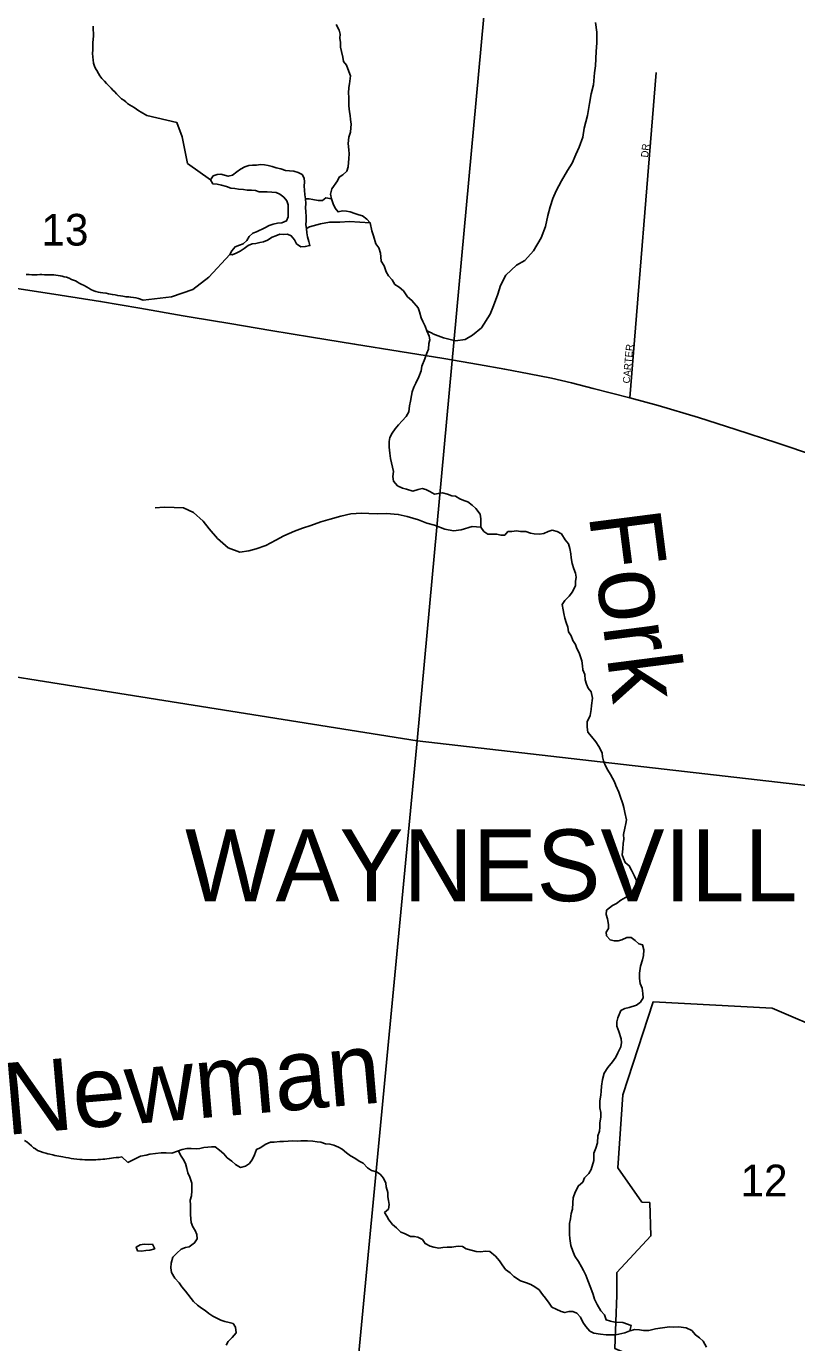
# Model space of a CAD drawing. Extents: x 0 to 1064, y 0 to 440.
# Drawn here: x 313.09 to 329.38, y 337.36 to 365.17 of the extents above; entities that cross this region are included whole.
import ezdxf

# ---------------------------------------------------------------- set-up
doc = ezdxf.new("R2010")
doc.units = 0
for name, color, linetype in [('GM_X_Corporation', 7, 'Continuous'), ('GM_X_Corporation_Text', 7, 'Continuous'), ('GM_X_Minor_Lake', 7, 'Continuous'), ('GM_X_Minor_River', 7, 'Continuous'), ('GM_X_Minor_River_Text', 7, 'Continuous'), ('GM_X_Section', 7, 'Continuous'), ('GM_X_Section_Text', 7, 'Continuous'), ('GM_X_State_Route', 7, 'Continuous'), ('GM_X_Township_Subdivision', 7, 'Continuous'), ('GM_X_Township_Subdivision_Text', 7, 'Continuous')]:
    doc.layers.add(name, color=color, linetype=linetype)

msp = doc.modelspace()

# ---------------------------------------------------------------- linework, layer by layer
at = {"layer": 'GM_X_Corporation'}
msp.add_lwpolyline([(330.379, 335.594), (328.049, 335.635), (327.226, 336.517), (325.533, 337.235), (325.573, 338.362), (325.573, 338.837), (326.296, 339.613), (326.271, 340.318), (326.105, 340.327), (325.596, 341.054), (325.703, 342.593), (326.341, 344.555), (328.859, 344.423), (330.078, 343.906)], dxfattribs=at)
at = {"layer": 'GM_X_Minor_Lake'}
for points in [[(315.581, 339.439), (315.496, 339.427), (315.417, 339.378), (315.441, 339.299), (315.526, 339.287), (315.617, 339.305)], [(315.617, 339.305), (315.526, 339.287), (315.441, 339.299), (315.417, 339.378), (315.496, 339.427), (315.581, 339.439), (315.678, 339.433), (315.757, 339.439), (315.805, 339.342), (315.702, 339.312), (315.617, 339.305)], [(315.617, 339.305), (315.702, 339.312), (315.805, 339.342), (315.757, 339.439), (315.678, 339.433), (315.581, 339.439)]]:
    msp.add_lwpolyline(points, dxfattribs=at)
at = {"layer": 'GM_X_Minor_River'}
for p, q in [((317.393, 360.35), (317.445, 360.343)), ((315.241, 341.164), (315.114, 341.282))]:
    msp.add_line(p, q, dxfattribs=at)
for points in [[(319.943, 364.123), (319.907, 364.214), (319.858, 364.348), (319.797, 364.427), (319.785, 364.518), (319.755, 364.64), (319.737, 364.731), (319.73, 364.828), (319.718, 364.919), (319.724, 365.004), (319.706, 365.09), (319.645, 365.211)], [(321.56, 358.739), (321.672, 358.685), (321.688, 358.671), (321.911, 358.587), (322.165, 358.527), (322.366, 358.553), (322.525, 358.641), (322.717, 358.801), (322.899, 359.089), (322.969, 359.264), (323.059, 359.511), (323.118, 359.692), (323.226, 359.915), (323.455, 360.123), (323.627, 360.223), (323.813, 360.426), (323.977, 360.702), (324.067, 360.943), (324.114, 361.173), (324.167, 361.354), (324.219, 361.529), (324.295, 361.692), (324.409, 361.908), (324.529, 362.125), (324.629, 362.281), (324.706, 362.461), (324.776, 362.618), (324.859, 362.829), (324.887, 363.017), (324.954, 363.283), (324.995, 363.537), (325.036, 363.743), (325.082, 363.931), (325.106, 364.185), (325.121, 364.337), (325.14, 364.635), (325.156, 364.823), (325.154, 365.048), (325.122, 365.249)], [(315.637, 363.285), (315.521, 363.356), (315.473, 363.387), (315.419, 363.419), (315.371, 363.457), (315.323, 363.482), (315.275, 363.514), (315.233, 363.539), (315.192, 363.571), (315.15, 363.608), (315.102, 363.64), (315.055, 363.69), (315.001, 363.74), (314.966, 363.783), (314.918, 363.821), (314.883, 363.864), (314.836, 363.914), (314.788, 363.958), (314.741, 364.014), (314.687, 364.064), (314.646, 364.12), (314.617, 364.175), (314.582, 364.237), (314.553, 364.28), (314.53, 364.33), (314.513, 364.391), (314.503, 364.458), (314.498, 364.519), (314.494, 364.604), (314.496, 364.665), (314.498, 364.756), (314.5, 364.823), (314.502, 364.896), (314.51, 364.963), (314.512, 365.036), (314.507, 365.079), (314.508, 365.133), (314.503, 365.176)], [(322.089, 355.252), (321.998, 355.282), (321.888, 355.313), (321.803, 355.301), (321.718, 355.282), (321.621, 355.343), (321.536, 355.386), (321.457, 355.404), (321.378, 355.386), (321.262, 355.349), (321.128, 355.392), (321.043, 355.41), (320.94, 355.459), (320.855, 355.562), (320.843, 355.659), (320.855, 355.762), (320.788, 356.036), (320.776, 356.151), (320.764, 356.279), (320.764, 356.4), (320.776, 356.479), (320.825, 356.576), (320.891, 356.668), (320.958, 356.753), (321.037, 356.832), (321.122, 356.929), (321.177, 357.026), (321.195, 357.148), (321.214, 357.251), (321.232, 357.366), (321.25, 357.445), (321.287, 357.543), (321.323, 357.628), (321.39, 357.761), (321.439, 357.889), (321.451, 357.986), (321.518, 358.144), (321.56, 358.266), (321.597, 358.351), (321.603, 358.466), (321.621, 358.545), (321.609, 358.624), (321.56, 358.739), (321.524, 358.831), (321.475, 358.934), (321.439, 359.013), (321.402, 359.14), (321.372, 359.219), (321.244, 359.377), (321.153, 359.456), (321.062, 359.578), (320.971, 359.657), (320.885, 359.718), (320.825, 359.815), (320.746, 359.9), (320.697, 359.979), (320.654, 360.107), (320.594, 360.21), (320.588, 360.301), (320.581, 360.38), (320.545, 360.489), (320.484, 360.574), (320.43, 360.745), (320.399, 360.848), (320.363, 361.018), (320.29, 361.097), (320.199, 361.164), (320.12, 361.188), (320.034, 361.212), (319.937, 361.249), (319.858, 361.267), (319.779, 361.273), (319.682, 361.249), (319.621, 361.328), (319.578, 361.419), (319.542, 361.522), (319.524, 361.62), (319.548, 361.735), (319.67, 361.905), (319.706, 361.984), (319.785, 362.033), (319.864, 362.112), (319.895, 362.203), (319.913, 362.379), (319.919, 362.476), (319.907, 362.561), (319.895, 362.695), (319.913, 362.829), (319.943, 362.932), (319.955, 363.023), (319.961, 363.102), (319.943, 363.2), (319.937, 363.285), (319.925, 363.364), (319.913, 363.491), (319.907, 363.582), (319.907, 363.674), (319.901, 363.759), (319.907, 363.874), (319.925, 363.953), (319.943, 364.123)], [(316.983, 361.929), (316.5, 362.272), (316.388, 362.835), (316.275, 363.135), (315.637, 363.285)], [(317.445, 360.343), (317.53, 360.374), (317.615, 360.422), (317.694, 360.477), (317.785, 360.538), (317.864, 360.574), (317.943, 360.58), (318.028, 360.599), (318.107, 360.617), (318.192, 360.653), (318.29, 360.714), (318.369, 360.744), (318.454, 360.775), (318.533, 360.769), (318.612, 360.781), (318.691, 360.745), (318.758, 360.659), (318.8, 360.574), (318.898, 360.508), (318.989, 360.514), (319.086, 360.538), (319.062, 360.623), (319.037, 360.72), (319.019, 360.805), (319.013, 360.896), (319.001, 360.975), (319.007, 361.067), (319.007, 361.146), (319.001, 361.255), (318.995, 361.334), (319.001, 361.425), (318.995, 361.528), (318.983, 361.607), (318.971, 361.711), (318.965, 361.79), (318.971, 361.881), (318.965, 361.96), (318.922, 362.039), (318.837, 362.081), (318.746, 362.106), (318.654, 362.118), (318.569, 362.124), (318.472, 362.16), (318.375, 362.179), (318.29, 362.209), (318.205, 362.227), (318.126, 362.245), (318.041, 362.251), (317.955, 362.239), (317.876, 362.239), (317.797, 362.227), (317.712, 362.203), (317.621, 362.148), (317.542, 362.093), (317.451, 362.027), (317.36, 362.002), (317.281, 362.027), (317.202, 362.045), (317.123, 362.039), (317.044, 362.014), (316.983, 361.929), (317.032, 361.844), (317.129, 361.832), (317.22, 361.814), (317.323, 361.784), (317.414, 361.753), (317.499, 361.741), (317.579, 361.729), (317.682, 361.723), (317.761, 361.711), (317.852, 361.705), (317.937, 361.698), (318.016, 361.674), (318.18, 361.674), (318.284, 361.668), (318.375, 361.656), (318.454, 361.626), (318.539, 361.559), (318.6, 361.48), (318.624, 361.395), (318.624, 361.31), (318.63, 361.225), (318.63, 361.146), (318.594, 361.06), (318.496, 361.018), (318.405, 361.012), (318.308, 360.988), (318.223, 360.963), (318.132, 360.915), (317.961, 360.83), (317.882, 360.799), (317.803, 360.732), (317.755, 360.641), (317.676, 360.574), (317.597, 360.544), (317.506, 360.507), (317.433, 360.428), (317.393, 360.35)], [(319.542, 361.522), (319.42, 361.547), (319.354, 361.492), (319.262, 361.492), (319.147, 361.51), (319.068, 361.522), (318.995, 361.528)], [(319.013, 360.896), (319.075, 360.931), (319.308, 360.993), (319.503, 361.031), (319.721, 361.033), (319.922, 361.047), (320.363, 361.018)], [(315.562, 359.382), (316.162, 359.457), (316.613, 359.607), (316.95, 359.87), (317.393, 360.35)], [(315.562, 359.382), (315.463, 359.421), (315.408, 359.435), (315.354, 359.442), (315.299, 359.444), (315.257, 359.451), (315.202, 359.452), (315.135, 359.466), (315.081, 359.474), (315.026, 359.481), (314.972, 359.494), (314.911, 359.502), (314.869, 359.509), (314.827, 359.516), (314.778, 359.53), (314.712, 359.538), (314.657, 359.545), (314.615, 359.552), (314.56, 359.566), (314.518, 359.579), (314.458, 359.611), (314.416, 359.636), (314.362, 359.668), (314.314, 359.693), (314.254, 359.725), (314.212, 359.745), (314.17, 359.77), (314.128, 359.789), (314.086, 359.809), (314.044, 359.822), (313.996, 359.847), (313.942, 359.867), (313.893, 359.88), (313.851, 359.894), (313.809, 359.901), (313.766, 359.908), (313.718, 359.915), (313.675, 359.916), (313.633, 359.917), (313.578, 359.919), (313.524, 359.92), (313.475, 359.921), (313.42, 359.923), (313.378, 359.924), (313.323, 359.919), (313.256, 359.921), (313.207, 359.922), (313.153, 359.923), (313.086, 359.925)], [(325.991, 347.124), (325.949, 347.215), (325.882, 347.342), (325.839, 347.434), (325.754, 347.5), (325.718, 347.585), (325.687, 347.664), (325.7, 347.792), (325.712, 347.907), (325.724, 347.992), (325.718, 348.096), (325.742, 348.229), (325.766, 348.327), (325.779, 348.405), (325.742, 348.557), (325.724, 348.661), (325.7, 348.74), (325.645, 348.904), (325.615, 348.989), (325.554, 349.128), (325.523, 349.207), (325.438, 349.365), (325.384, 349.456), (325.335, 349.548), (325.292, 349.651), (325.274, 349.736), (325.268, 349.821), (325.195, 349.955), (325.134, 350.052), (325.037, 350.161), (324.964, 350.258), (324.946, 350.362), (324.946, 350.477), (325.013, 350.605), (325.031, 350.738), (325.037, 350.817), (325.061, 350.975), (325.031, 351.109), (324.97, 351.188), (324.934, 351.267), (324.903, 351.364), (324.897, 351.473), (324.855, 351.571), (324.849, 351.656), (324.837, 351.765), (324.806, 351.85), (324.776, 351.929), (324.733, 352.026), (324.703, 352.105), (324.648, 352.196), (324.612, 352.293), (324.557, 352.378), (324.539, 352.476), (324.502, 352.573), (324.478, 352.664), (324.454, 352.761), (324.441, 352.84), (324.423, 352.956), (324.478, 353.035), (324.569, 353.132), (324.636, 353.223), (324.703, 353.357), (324.703, 353.436), (324.715, 353.533), (324.703, 353.618), (324.666, 353.709), (324.63, 353.818), (324.612, 353.94), (324.606, 354.025), (324.581, 354.134), (324.551, 354.238), (324.484, 354.323), (324.405, 354.444), (324.314, 354.499), (324.21, 354.523), (324.125, 354.499), (324.034, 354.456), (323.937, 354.438), (323.827, 354.45), (323.748, 354.462), (323.651, 354.493), (323.536, 354.499), (323.451, 354.511), (323.353, 354.499), (323.274, 354.499), (323.207, 354.42), (323.122, 354.42), (323.037, 354.438), (322.849, 354.438), (322.764, 354.499), (322.697, 354.59), (322.703, 354.681), (322.697, 354.766), (322.685, 354.863), (322.593, 354.979), (322.514, 355.052), (322.423, 355.124), (322.344, 355.149), (322.259, 355.185), (322.168, 355.24), (322.089, 355.252)], [(322.697, 354.59), (322.52, 354.6), (322.288, 354.532), (322.123, 354.511), (321.942, 354.545), (321.719, 354.629), (321.556, 354.675), (321.381, 354.745), (321.146, 354.811), (320.953, 354.858), (320.704, 354.875), (320.522, 354.866), (320.334, 354.876), (320.176, 354.88), (319.951, 354.866), (319.738, 354.822), (319.518, 354.754), (319.316, 354.703), (319.108, 354.622), (318.931, 354.565), (318.759, 354.502), (318.533, 354.403), (318.367, 354.315), (318.152, 354.198), (317.95, 354.13), (317.797, 354.09), (317.602, 354.058), (317.361, 354.148), (317.135, 354.347), (316.957, 354.551), (316.827, 354.712), (316.624, 354.898), (316.414, 354.994), (316.214, 355.004), (316.007, 355.008), (315.813, 354.994)], [(325.851, 337.605), (325.875, 337.72), (325.705, 337.781), (325.535, 337.793), (325.438, 337.811), (325.353, 337.836), (325.316, 337.945), (325.237, 338.03), (325.158, 338.164), (325.103, 338.273), (325.073, 338.376), (325.024, 338.51), (324.964, 338.668), (324.921, 338.783), (324.873, 338.88), (324.83, 338.959), (324.763, 339.075), (324.684, 339.184), (324.648, 339.293), (324.605, 339.409), (324.581, 339.561), (324.575, 339.64), (324.575, 339.877), (324.593, 339.974), (324.611, 340.083), (324.635, 340.18), (324.648, 340.308), (324.654, 340.417), (324.696, 340.539), (324.763, 340.672), (324.854, 340.751), (324.891, 340.842), (324.982, 340.928), (325.031, 341.013), (325.091, 341.207), (325.091, 341.359), (325.134, 341.468), (325.164, 341.578), (325.177, 341.729), (325.207, 341.827), (325.213, 341.912), (325.213, 342.003), (325.237, 342.118), (325.237, 342.221), (325.219, 342.319), (325.219, 342.464), (325.237, 342.586), (325.243, 342.671), (325.25, 342.78), (325.274, 342.92), (325.31, 343.054), (325.383, 343.169), (325.487, 343.291), (325.554, 343.388), (325.596, 343.479), (325.657, 343.606), (325.675, 343.698), (325.669, 343.777), (325.62, 343.934), (325.578, 344.044), (325.578, 344.135), (325.596, 344.22), (325.657, 344.372), (325.742, 344.42), (325.833, 344.439), (325.991, 344.487), (326.076, 344.554), (326.131, 344.645), (326.125, 344.736), (326.113, 344.846), (326.07, 344.943), (326.052, 345.052), (326.058, 345.162), (326.076, 345.313), (326.119, 345.447), (326.137, 345.538), (326.143, 345.654), (326.119, 345.763), (326.04, 345.781), (325.961, 345.854), (325.876, 345.915), (325.785, 345.921), (325.681, 345.866), (325.602, 345.848), (325.517, 345.848), (325.432, 345.866), (325.359, 345.951), (325.353, 346.03), (325.396, 346.109), (325.396, 346.194), (325.377, 346.31), (325.353, 346.407), (325.359, 346.492), (325.487, 346.595), (325.566, 346.638), (325.663, 346.705), (325.76, 346.765), (325.894, 346.85), (325.924, 346.935), (325.973, 347.02), (325.991, 347.124)], [(315.114, 341.282), (315.047, 341.272), (314.992, 341.267), (314.937, 341.263), (314.895, 341.258), (314.846, 341.247), (314.797, 341.242), (314.748, 341.237), (314.706, 341.232), (314.663, 341.227), (314.602, 341.228), (314.559, 341.223), (314.499, 341.219), (314.444, 341.22), (314.383, 341.222), (314.328, 341.223), (314.274, 341.224), (314.225, 341.226), (314.158, 341.233), (314.098, 341.241), (314.037, 341.249), (313.983, 341.262), (313.928, 341.27), (313.862, 341.283), (313.819, 341.291), (313.735, 341.305), (313.692, 341.312), (313.65, 341.325), (313.59, 341.339), (313.547, 341.346), (313.505, 341.359), (313.451, 341.373), (313.39, 341.393), (313.33, 341.418), (313.288, 341.45), (313.24, 341.475), (313.199, 341.519), (313.151, 341.557), (313.104, 341.6), (313.056, 341.632)], [(325.006, 337.599), (324.921, 337.702), (324.854, 337.793), (324.806, 337.896), (324.727, 337.981), (324.648, 338.018), (324.562, 338.012), (324.477, 337.994), (324.398, 338.018), (324.295, 338.066), (324.204, 338.109), (324.143, 338.194), (324.064, 338.297), (324.003, 338.376), (323.936, 338.473), (323.845, 338.54), (323.754, 338.583), (323.669, 338.619), (323.541, 338.662), (323.395, 338.753), (323.322, 338.832), (323.225, 338.905), (323.152, 339.002), (323.097, 339.087), (323.012, 339.184), (322.891, 339.281), (322.794, 339.287), (322.702, 339.275), (322.605, 339.281), (322.526, 339.306), (322.392, 339.342), (322.313, 339.391), (322.222, 339.397), (322.082, 339.372), (321.985, 339.372), (321.9, 339.366), (321.809, 339.354), (321.705, 339.372), (321.626, 339.397), (321.523, 339.451), (321.468, 339.536), (321.371, 339.585), (321.292, 339.603), (321.213, 339.597), (321.085, 339.664), (321.006, 339.694), (320.915, 339.785), (320.836, 339.852), (320.757, 339.949), (320.715, 340.028), (320.666, 340.107), (320.745, 340.18), (320.763, 340.277), (320.751, 340.363), (320.733, 340.441), (320.733, 340.533), (320.702, 340.648), (320.69, 340.727), (320.642, 340.83), (320.575, 340.915), (320.496, 340.964), (320.386, 340.994), (320.301, 341.049), (320.21, 341.152), (320.125, 341.195), (320.034, 341.255), (319.943, 341.304), (319.857, 341.365), (319.772, 341.444), (319.693, 341.486), (319.59, 341.529), (319.511, 341.553), (319.414, 341.559), (319.316, 341.596), (319.237, 341.602), (319.152, 341.614), (319.037, 341.62), (318.897, 341.62), (318.818, 341.614), (318.727, 341.62), (318.532, 341.608), (318.453, 341.608), (318.332, 341.596), (318.253, 341.596), (318.155, 341.553), (318.034, 341.474), (317.955, 341.438), (317.918, 341.328), (317.876, 341.231), (317.809, 341.146), (317.724, 341.085), (317.62, 341.061), (317.517, 341.122), (317.438, 341.195), (317.341, 341.261), (317.268, 341.347), (317.177, 341.425), (317.086, 341.498), (317.007, 341.498), (316.928, 341.486), (316.843, 341.48)], [(316.843, 341.48), (316.758, 341.462), (316.679, 341.45), (316.576, 341.456), (316.485, 341.462), (316.388, 341.438), (316.285, 341.401), (316.169, 341.359), (316.048, 341.371), (315.945, 341.371), (315.702, 341.34), (315.623, 341.322), (315.502, 341.298), (315.241, 341.164)], [(316.308, 341.41), (316.351, 341.316), (316.406, 341.237), (316.454, 341.14), (316.485, 341.037), (316.509, 340.946), (316.545, 340.854), (316.594, 340.727), (316.594, 340.563), (316.582, 340.46), (316.558, 340.369), (316.564, 340.259), (316.564, 340.059), (316.576, 339.895), (316.612, 339.804), (316.661, 339.725), (316.697, 339.64), (316.703, 339.548), (316.649, 339.463), (316.533, 339.384), (316.454, 339.366), (316.363, 339.33), (316.272, 339.245), (316.187, 339.16), (316.157, 339.038), (316.145, 338.941), (316.163, 338.838), (316.23, 338.722), (316.321, 338.619), (316.382, 338.54), (316.454, 338.443), (316.624, 338.23), (316.709, 338.151), (316.794, 338.084), (316.873, 338.036), (316.952, 337.975), (317.037, 337.914), (317.201, 337.835), (317.286, 337.805), (317.383, 337.781), (317.462, 337.763), (317.517, 337.684), (317.529, 337.562), (317.444, 337.465), (317.359, 337.38), (317.316, 337.301)], [(327.474, 337.265), (327.401, 337.386), (327.322, 337.459), (327.237, 337.52), (327.158, 337.617), (327.043, 337.672), (326.878, 337.69), (326.775, 337.684), (326.69, 337.69), (326.489, 337.666), (326.392, 337.647), (326.252, 337.617), (326.137, 337.617), (326.058, 337.629), (325.955, 337.635), (325.851, 337.605), (325.742, 337.568), (325.553, 337.52), (325.432, 337.526), (325.353, 337.526), (325.231, 337.538), (325.091, 337.556), (325.006, 337.599)]]:
    msp.add_lwpolyline(points, dxfattribs=at)
at = {"layer": 'GM_X_Section'}
for points in [[(322.864, 366.457), (321.356, 350.075), (304.793, 352.705), (306.185, 369.112)], [(338.861, 364.447), (337.447, 348.227), (321.356, 350.075), (322.864, 366.457)], [(304.793, 352.705), (321.356, 350.075), (319.802, 333.815), (303.284, 336.488)], [(337.447, 348.227), (336.219, 331.889), (319.802, 333.815), (321.356, 350.075)]]:
    msp.add_lwpolyline(points, close=True, dxfattribs=at)
at = {"layer": 'GM_X_State_Route'}
for points in [[(312.612, 359.675), (313.029, 359.611), (313.804, 359.492), (314.663, 359.358), (315.489, 359.214), (316.405, 359.053)], [(316.405, 359.053), (316.405, 359.053), (316.578, 359.023), (317.395, 358.89), (318.26, 358.744), (319.118, 358.604), (320.032, 358.457), (320.993, 358.296), (321.919, 358.148), (322.65, 358.024), (323.206, 357.923), (323.72, 357.83), (324.191, 357.737), (324.62, 357.64), (325.078, 357.517), (325.851, 357.319), (326.447, 357.157), (327.303, 356.908), (328.092, 356.648), (328.959, 356.368), (329.777, 356.096)]]:
    msp.add_lwpolyline(points, dxfattribs=at)
at = {"layer": 'GM_X_Township_Subdivision'}
msp.add_lwpolyline([(325.851, 357.319), (326.404, 364.195)], dxfattribs=at)

# ---------------------------------------------------------------- texts
at = {"layer": 'GM_X_Corporation_Text'}
msp.add_text('WAYNESVILLE', height=1.51515, rotation=0, dxfattribs=at).set_placement((316.449, 346.685))
at = {"layer": 'GM_X_Minor_River_Text'}
for s, rotation, p in [('Fork', 277.3076, (324.978, 354.856)), ('Newman', 4.9397, (312.665, 341.744))]:
    msp.add_text(s, height=1.5151, rotation=rotation, dxfattribs=at).set_placement(p)
at = {"layer": 'GM_X_Section_Text'}
for s, p in [('13', (313.409, 360.537)), ('12', (328.189, 340.449))]:
    msp.add_text(s, height=0.6697, rotation=0, dxfattribs=at).set_placement(p)
at = {"layer": 'GM_X_Township_Subdivision_Text'}
for s, rotation, p in [('DR', 83.9958, (326.234, 362.392)), ('CARTER', 84.8084, (325.848, 357.619))]:
    msp.add_text(s, height=0.1515, rotation=rotation, dxfattribs=at).set_placement(p)

doc.saveas('drawing.dxf')
